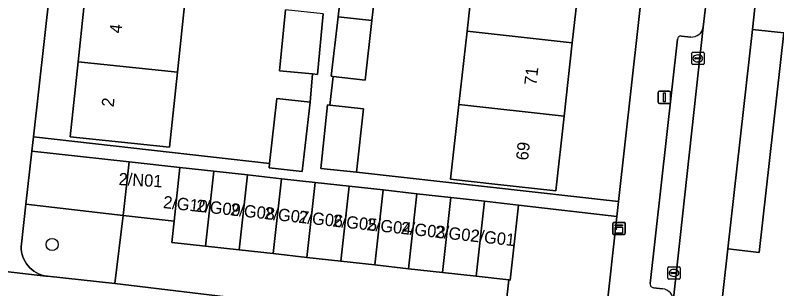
# Model space of a CAD drawing. Extents: x 161928 to 163071, y 386474 to 387428.
# Drawn here: x 162235 to 162297.1, y 386936.8 to 386959 of the extents above; entities that cross this region are included whole.
import ezdxf

# ---------------------------------------------------------------- set-up
doc = ezdxf.new("R2010")
doc.units = 0
for name, color, linetype in [('IMGEO_Berm_groen', 7, 'Continuous'), ('IMGEO_Boom', 7, 'Continuous'), ('IMGEO_Erf', 7, 'Continuous'), ('IMGEO_Groenvoorziening', 7, 'Continuous'), ('IMGEO_Kast', 7, 'Continuous'), ('IMGEO_Kolk', 7, 'Continuous'), ('IMGEO_Lichtmast', 7, 'Continuous'), ('IMGEO_Pand', 7, 'Continuous'), ('IMGEO_Pand_nummerreeks', 7, 'Continuous'), ('IMGEO_Parkeervlak_open', 7, 'Continuous'), ('IMGEO_Voetpad_open', 7, 'Continuous')]:
    doc.layers.add(name, color=color, linetype=linetype)

msp = doc.modelspace()

# ---------------------------------------------------------------- linework, layer by layer
at = {"layer": 'IMGEO_Berm_groen'}
msp.add_lwpolyline([(162295.85, 386964.979), (162295.462, 386961.436), (162295.08, 386957.884), (162297.642, 386957.598), (162295.617, 386939.703), (162293.056, 386940.001), (162285.144, 386869.204), (162287.724, 386868.941), (162285.731, 386851.066), (162283.151, 386851.378), (162282.158, 386842.431)], dxfattribs=at)
at = {"layer": 'IMGEO_Boom'}
msp.add_circle((162237.99, 386940.356), 0.489, dxfattribs=at)
at = {"layer": 'IMGEO_Erf'}
for points in [[(162241.793, 386996.727), (162236.458, 386949.117), (162255.713, 386946.96), (162256.307, 386952.257), (162259.007, 386951.954), (162259.223, 386954.249), (162256.53, 386954.503), (162257.001, 386959.482)], [(162264.614, 386963.59), (162264.046, 386958.603), (162263.493, 386953.746), (162260.903, 386954.042), (162260.637, 386951.714), (162263.361, 386951.42), (162262.801, 386946.238), (162284.162, 386943.854), (162289.479, 386991.501)], [(162281.051, 386962.744), (162280.386, 386956.781), (162279.721, 386950.818), (162279.04, 386944.717), (162274.071, 386945.271), (162270.464, 386945.674), (162271.145, 386951.774), (162271.81, 386957.737), (162272.475, 386963.7)], [(162248.827, 386960.36), (162248.195, 386954.393), (162247.548, 386948.28), (162244.426, 386948.61), (162239.453, 386949.137), (162240.1, 386955.249), (162240.732, 386961.216)]]:
    msp.add_lwpolyline(points, dxfattribs=at)
at = {"layer": 'IMGEO_Groenvoorziening'}
for points in [[(162244.273, 386947.096), (162236.33, 386947.972), (162235.844, 386943.634), (162243.788, 386942.732)], [(162243.788, 386942.732), (162235.844, 386943.634), (162235.482, 386940.403), (162235.468, 386940.19), (162235.474, 386939.976), (162235.498, 386939.764), (162235.542, 386939.554), (162235.603, 386939.35), (162235.683, 386939.152), (162235.781, 386938.961), (162235.895, 386938.78), (162236.024, 386938.61), (162236.168, 386938.453), (162236.326, 386938.309), (162236.496, 386938.179), (162236.677, 386938.065), (162236.867, 386937.968), (162237.066, 386937.888), (162237.27, 386937.827), (162237.48, 386937.783), (162237.601, 386937.767), (162243.092, 386937.171)]]:
    msp.add_lwpolyline(points, close=True, dxfattribs=at)
for points in [[(162284.027, 386942.646), (162276.003, 386943.572), (162275.324, 386937.465), (162275.211, 386937.478), (162274.743, 386933.385), (162280.9, 386932.65)], [(162283.118, 386934.5), (162284.027, 386942.646)]]:
    msp.add_lwpolyline(points, dxfattribs=at)
at = {"layer": 'IMGEO_Kast'}
for p, q in [((162283.691, 386941.235), (162283.691, 386942.076)), ((162283.691, 386942.076), (162283.691, 386941.235)), ((162283.766, 386942.16), (162284.607, 386942.16)), ((162284.607, 386942.16), (162283.766, 386942.16)), ((162284.691, 386942.085), (162284.691, 386941.244)), ((162284.691, 386941.244), (162284.691, 386942.085)), ((162284.616, 386941.16), (162283.775, 386941.16)), ((162283.775, 386941.16), (162284.616, 386941.16))]:
    msp.add_line(p, q, dxfattribs=at)
for points in [[(162283.886, 386941.95), (162284.486, 386941.95), (162284.486, 386941.865), (162283.886, 386941.865), (162283.886, 386941.95)], [(162283.886, 386941.775), (162284.486, 386941.775), (162284.486, 386941.286), (162283.886, 386941.286), (162283.886, 386941.775)]]:
    msp.add_lwpolyline(points, dxfattribs=at)
msp.add_circle((162283.97, 386941.624), 0.0377, dxfattribs=at)
for centre, start, end in [((162283.769, 386942.082), 92.4484, 184.28452), ((162283.769, 386942.082), 92.4484, 184.28452), ((162284.613, 386942.082), 2.4484, 94.28452), ((162284.613, 386942.082), 2.4484, 94.28452), ((162283.769, 386941.238), 182.4484, 274.28452), ((162283.769, 386941.238), 182.4484, 274.28452), ((162284.613, 386941.238), 272.4484, 4.28452), ((162284.613, 386941.238), 272.4484, 4.28452)]:
    msp.add_arc(centre, 0.0779, start, end, dxfattribs=at)
at = {"layer": 'IMGEO_Kolk'}
for p, q in [((162290.122, 386955.093), (162290.122, 386955.945)), ((162290.197, 386956.019), (162291.049, 386956.019)), ((162290.61, 386955.799), (162290.635, 386955.799)), ((162291.123, 386955.945), (162291.123, 386955.093)), ((162291.049, 386955.019), (162290.197, 386955.019)), ((162290.381, 386955.513), (162290.381, 386955.525)), ((162290.819, 386955.476), (162290.421, 386955.476)), ((162290.424, 386955.562), (162290.822, 386955.562)), ((162290.633, 386955.239), (162290.608, 386955.239)), ((162290.865, 386955.525), (162290.865, 386955.513)), ((162288.171, 386937.615), (162288.171, 386938.467)), ((162288.246, 386938.541), (162289.098, 386938.541)), ((162288.659, 386938.321), (162288.684, 386938.321)), ((162289.172, 386938.467), (162289.172, 386937.615)), ((162288.43, 386938.035), (162288.43, 386938.047)), ((162288.868, 386937.998), (162288.47, 386937.998)), ((162288.473, 386938.084), (162288.871, 386938.084)), ((162288.682, 386937.761), (162288.657, 386937.761)), ((162288.914, 386938.047), (162288.914, 386938.035)), ((162289.098, 386937.541), (162288.246, 386937.541))]:
    msp.add_line(p, q, dxfattribs=at)
for points in [[(162290.122, 386955.093), (162290.122, 386955.945)], [(162290.197, 386956.019), (162291.049, 386956.019)], [(162291.123, 386955.945), (162291.123, 386955.093)], [(162291.049, 386955.019), (162290.197, 386955.019)], [(162288.171, 386937.615), (162288.171, 386938.467)], [(162288.246, 386938.541), (162289.098, 386938.541)], [(162289.172, 386938.467), (162289.172, 386937.615)], [(162289.098, 386937.541), (162288.246, 386937.541)]]:
    msp.add_lwpolyline(points, dxfattribs=at)
for centre, radius, start, end in [((162290.199, 386955.943), 0.0765, 91.55205, 178.44795), ((162290.199, 386955.943), 0.0765, 91.55205, 178.44795), ((162291.047, 386955.943), 0.0765, 1.55205, 88.44795), ((162291.047, 386955.943), 0.0765, 1.55205, 88.44795), ((162290.199, 386955.095), 0.0765, 181.55205, 268.44795), ((162290.199, 386955.095), 0.0765, 181.55205, 268.44795), ((162290.421, 386955.522), 0.0403, 85.87752, 175.75265), ((162290.418, 386955.512), 0.0366, 178.93798, 274.71019), ((162290.822, 386955.519), 0.043, 264.86636, 352.45326), ((162290.826, 386955.524), 0.0386, 1.73085, 96.63898), ((162291.047, 386955.095), 0.0765, 271.55205, 358.44795), ((162291.047, 386955.095), 0.0765, 271.55205, 358.44795), ((162288.248, 386938.465), 0.0765, 91.55205, 178.44795), ((162288.248, 386938.465), 0.0765, 91.55205, 178.44795), ((162289.096, 386938.465), 0.0765, 1.55205, 88.44795), ((162289.096, 386938.465), 0.0765, 1.55205, 88.44795), ((162288.47, 386938.044), 0.0403, 85.87752, 175.75265), ((162288.467, 386938.034), 0.0366, 178.93798, 274.71019), ((162288.871, 386938.041), 0.043, 264.86636, 352.45326), ((162288.875, 386938.046), 0.0386, 1.73085, 96.63898), ((162288.248, 386937.617), 0.0765, 181.55205, 268.44795), ((162288.248, 386937.617), 0.0765, 181.55205, 268.44795), ((162289.096, 386937.617), 0.0765, 271.55205, 358.44795), ((162289.096, 386937.617), 0.0765, 271.55205, 358.44795)]:
    msp.add_arc(centre, radius, start, end, dxfattribs=at)
for centre, major_axis, ratio, start_param, end_param in [((162290.609, 386955.519), (-0.387, 0.002), 0.722429, 4.712389, 7.853982), ((162290.634, 386955.519), (-0.39, 0.002), 0.717154, 1.570796, 4.712389), ((162288.658, 386938.041), (-0.387, 0.002), 0.722429, 4.712389, 7.853982), ((162288.683, 386938.041), (-0.39, 0.002), 0.717154, 1.570796, 4.712389)]:
    msp.add_ellipse(centre, major_axis=major_axis, ratio=ratio, start_param=start_param, end_param=end_param, dxfattribs=at)
at = {"layer": 'IMGEO_Lichtmast'}
for p, q in [((162287.396, 386951.942), (162287.396, 386952.742)), ((162287.396, 386952.742), (162287.396, 386951.942)), ((162287.496, 386952.842), (162288.286, 386952.842)), ((162288.286, 386952.842), (162287.496, 386952.842)), ((162288.386, 386952.742), (162288.386, 386951.942)), ((162288.386, 386951.942), (162288.386, 386952.742)), ((162288.286, 386951.842), (162287.496, 386951.842)), ((162287.496, 386951.842), (162288.286, 386951.842))]:
    msp.add_line(p, q, dxfattribs=at)
msp.add_lwpolyline([(162287.816, 386952.717), (162287.966, 386952.717), (162287.966, 386951.967), (162287.816, 386951.967), (162287.816, 386952.717)], dxfattribs=at)
for centre, start, end in [((162287.496, 386952.742), 90, 180), ((162287.496, 386952.742), 90, 180), ((162288.286, 386952.742), 0, 90), ((162288.286, 386952.742), 360, 90), ((162287.496, 386951.942), 180, 270), ((162287.496, 386951.942), 180, 270), ((162288.286, 386951.942), 270, 0), ((162288.286, 386951.942), 270, 0)]:
    msp.add_arc(centre, 0.1, start, end, dxfattribs=at)
at = {"layer": 'IMGEO_Pand'}
for points in [[(162264.614, 386963.59), (162261.862, 386963.903), (162261.293, 386958.909), (162264.046, 386958.603)], [(162272.475, 386963.7), (162271.81, 386957.737), (162280.386, 386956.781), (162281.051, 386962.744)], [(162248.195, 386954.393), (162248.827, 386960.36), (162240.732, 386961.216), (162240.1, 386955.249)], [(162260.072, 386959.157), (162257.001, 386959.482), (162256.53, 386954.503), (162259.223, 386954.249), (162259.605, 386954.213)], [(162264.046, 386958.603), (162261.293, 386958.909), (162260.741, 386954.06), (162260.903, 386954.042), (162263.493, 386953.746)], [(162279.721, 386950.818), (162280.386, 386956.781), (162271.81, 386957.737), (162271.145, 386951.774)], [(162240.1, 386955.249), (162239.453, 386949.137), (162244.426, 386948.61), (162247.548, 386948.28), (162248.195, 386954.393)], [(162259.007, 386951.954), (162256.307, 386952.257), (162255.713, 386946.96), (162255.673, 386946.604), (162258.374, 386946.302)], [(162263.361, 386951.42), (162260.637, 386951.714), (162260.446, 386951.735), (162259.885, 386946.553), (162262.801, 386946.238)], [(162271.145, 386951.774), (162270.464, 386945.674), (162274.071, 386945.271), (162279.04, 386944.717), (162279.721, 386950.818)], [(162248.398, 386946.638), (162244.273, 386947.096), (162243.788, 386942.732), (162247.944, 386942.271)], [(162247.944, 386942.271), (162247.75, 386940.528), (162250.48, 386940.225), (162251.158, 386946.331), (162248.398, 386946.638)], [(162253.241, 386939.918), (162253.919, 386946.025), (162251.158, 386946.331), (162250.48, 386940.225)], [(162256.001, 386939.611), (162256.68, 386945.718), (162253.919, 386946.025), (162253.241, 386939.918)], [(162258.762, 386939.305), (162259.44, 386945.412), (162256.68, 386945.718), (162256.001, 386939.611)], [(162261.522, 386938.998), (162262.2, 386945.105), (162259.44, 386945.412), (162258.762, 386939.305)], [(162264.283, 386938.692), (162264.961, 386944.798), (162262.2, 386945.105), (162261.522, 386938.998)], [(162264.961, 386944.798), (162264.283, 386938.692), (162267.043, 386938.385), (162267.722, 386944.492)], [(162269.804, 386938.078), (162270.482, 386944.185), (162267.722, 386944.492), (162267.043, 386938.385)], [(162272.564, 386937.772), (162273.242, 386943.879), (162270.482, 386944.185), (162269.804, 386938.078)], [(162275.211, 386937.478), (162275.324, 386937.465), (162276.003, 386943.572), (162273.242, 386943.879), (162272.564, 386937.772)]]:
    msp.add_lwpolyline(points, close=True, dxfattribs=at)
at = {"layer": 'IMGEO_Parkeervlak_open'}
for points in [[(162288.606, 386935.712), (162291.062, 386958.054)], [(162288.971, 386957.075), (162286.741, 386937.167)], [(162290.039, 386957.258), (162289.288, 386957.338)], [(162287.001, 386936.841), (162287.739, 386936.752)]]:
    msp.add_lwpolyline(points, dxfattribs=at)
msp.add_lwpolyline([(162293.056, 386940.001), (162295.617, 386939.703), (162297.642, 386957.598), (162295.08, 386957.884)], close=True, dxfattribs=at)
for centre, radius, start, end in [((162290.095, 386958.241), 0.985, 266.72779, 349.04544), ((162289.232, 386957.083), 0.261, 77.50953, 181.85227), ((162287.024, 386937.126), 0.286, 171.67993, 265.46802), ((162287.633, 386935.782), 0.976, 355.89632, 83.7365)]:
    msp.add_arc(centre, radius, start, end, dxfattribs=at)
at = {"layer": 'IMGEO_Voetpad_open'}
for points in [[(162290.271, 386997.797), (162289.479, 386991.501), (162284.162, 386943.854), (162284.027, 386942.646), (162283.118, 386934.5)], [(162230.155, 386938.633), (162237.48, 386937.783), (162237.27, 386937.827), (162237.066, 386937.888), (162236.867, 386937.968), (162236.677, 386938.065), (162236.496, 386938.179), (162236.326, 386938.309), (162236.168, 386938.453), (162236.024, 386938.61), (162235.895, 386938.78), (162235.781, 386938.961), (162235.683, 386939.152), (162235.603, 386939.35), (162235.542, 386939.554), (162235.498, 386939.764), (162235.474, 386939.976), (162235.468, 386940.19), (162235.482, 386940.403), (162235.844, 386943.634), (162236.33, 386947.972), (162236.458, 386949.117), (162241.793, 386996.727)], [(162291.062, 386958.054), (162291.401, 386961.084), (162289.278, 386961.295), (162289.586, 386964.107), (162291.518, 386981.436), (162293.606, 386981.211), (162293.88, 386983.557), (162291.78, 386983.788), (162292.2, 386987.482), (162292.408, 386987.73)], [(162260.072, 386959.157), (162259.605, 386954.213), (162259.223, 386954.249), (162259.007, 386951.954), (162258.374, 386946.302), (162255.673, 386946.604), (162255.713, 386946.96), (162236.458, 386949.117), (162236.33, 386947.972), (162244.273, 386947.096), (162248.398, 386946.638), (162251.158, 386946.331), (162253.919, 386946.025), (162256.68, 386945.718), (162259.44, 386945.412), (162262.2, 386945.105), (162264.961, 386944.798), (162267.722, 386944.492), (162270.482, 386944.185), (162273.242, 386943.879), (162276.003, 386943.572), (162284.027, 386942.646), (162284.162, 386943.854), (162262.801, 386946.238), (162259.885, 386946.553), (162260.446, 386951.735), (162260.637, 386951.714), (162260.903, 386954.042), (162260.741, 386954.06), (162261.293, 386958.909), (162261.862, 386963.903)], [(162282.158, 386842.431), (162283.151, 386851.378), (162285.144, 386869.204), (162293.056, 386940.001), (162295.08, 386957.884), (162295.462, 386961.436), (162291.491, 386961.884), (162291.401, 386961.084), (162291.062, 386958.054), (162288.606, 386935.712), (162288.483, 386934.595)], [(162286.741, 386937.167), (162288.971, 386957.075)], [(162289.288, 386957.338), (162290.039, 386957.258)], [(162243.092, 386937.171), (162237.601, 386937.767), (162237.48, 386937.783), (162230.155, 386938.633), (162229.941, 386938.644), (162227.462, 386938.882), (162227.314, 386938.901), (162224.563, 386939.135), (162219.56, 386939.75), (162215.899, 386940.164), (162212.035, 386940.602), (162179.416, 386944.176), (162172.719, 386944.922), (162172.651, 386944.931), (162168.532, 386945.38)], [(162280.9, 386932.65), (162274.743, 386933.385), (162243.092, 386937.171)], [(162287.739, 386936.752), (162287.001, 386936.841)]]:
    msp.add_lwpolyline(points, dxfattribs=at)
msp.add_lwpolyline([(162275.211, 386937.478), (162272.564, 386937.772), (162269.804, 386938.078), (162267.043, 386938.385), (162264.283, 386938.692), (162261.522, 386938.998), (162258.762, 386939.305), (162256.001, 386939.611), (162253.241, 386939.918), (162250.48, 386940.225), (162247.75, 386940.528), (162247.944, 386942.271), (162243.788, 386942.732), (162243.092, 386937.171), (162274.743, 386933.385)], close=True, dxfattribs=at)
for centre, radius, start, end in [((162290.095, 386958.241), 0.985, 266.72779, 349.04544), ((162289.232, 386957.083), 0.261, 77.50953, 181.85227), ((162287.024, 386937.126), 0.286, 171.67993, 265.46802), ((162287.633, 386935.782), 0.976, 355.89632, 83.7365)]:
    msp.add_arc(centre, radius, start, end, dxfattribs=at)

# ---------------------------------------------------------------- texts
at = {"layer": 'IMGEO_Pand_nummerreeks'}
for s, rotation, p in [('4', 83.95759, (162243.639, 386957.523)), ('71', 83.63412, (162277.46, 386953.284)), ('2', 83.95759, (162243.003, 386951.518)), ('69', 83.63412, (162276.778, 386947.174)), ('2/N01', 356.90594, (162243.388, 386945.202)), ('2/G10', 353.80116, (162246.997, 386943.332)), ('2/G09', 353.80116, (162249.681, 386943.041)), ('2/G08', 353.80116, (162252.469, 386942.738)), ('2/G07', 353.80116, (162255.247, 386942.436)), ('2/G06', 353.80116, (162258.028, 386942.134)), ('2/G05', 353.80116, (162260.809, 386941.832)), ('2/G04', 353.80116, (162263.591, 386941.53)), ('2/G03', 353.80116, (162266.372, 386941.228)), ('2/G02', 353.80116, (162269.147, 386940.926)), ('2/G01', 353.80116, (162272.044, 386940.612))]:
    msp.add_text(s, height=1, rotation=rotation, dxfattribs=at).set_placement(p)

doc.saveas('drawing.dxf')
